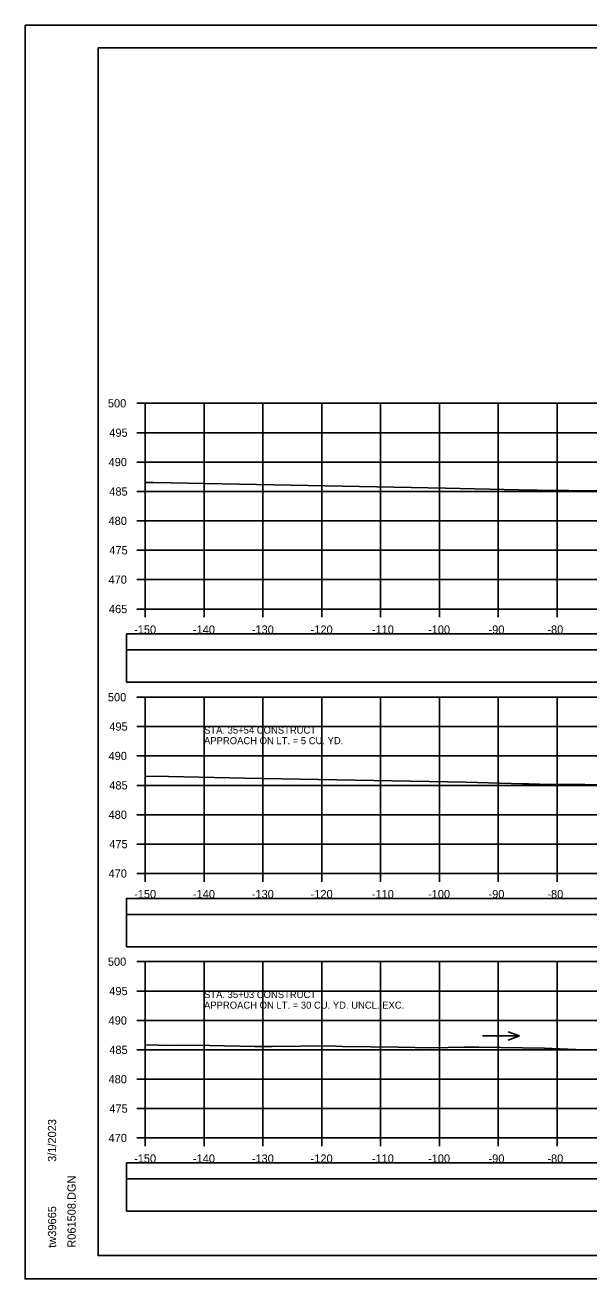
# Model space of a CAD drawing. Extents: x 1371057 to 1372761, y 380005 to 390517.
# Drawn here: x 1371390.5 to 1371486.3, y 380858.4 to 381071.8 of the extents above; entities that cross this region are included whole.
import ezdxf

# ---------------------------------------------------------------- set-up
doc = ezdxf.new("R2010")
doc.units = 0
for name, color, linetype in [('R_Axis', 7, 'Continuous'), ('R_Axis Annot', 7, 'Continuous'), ('R_Border', 7, 'Continuous'), ('R_Detour', 7, 'Continuous'), ('R_Dimension', 7, 'Continuous'), ('R_Exist Surface', 7, 'Continuous'), ('R_Grid', 7, 'Continuous'), ('R_No Plot', 7, 'Continuous'), ('R_Water Annot', 7, 'Continuous')]:
    doc.layers.add(name, color=color, linetype=linetype)

msp = doc.modelspace()

# ---------------------------------------------------------------- linework, layer by layer
at = {"layer": 'R_Axis'}
for p, q in [((1371409.47, 381007.41), (1371410.87, 381007.41)), ((1371410.87, 380972.41), (1371410.87, 381007.41)), ((1371409.47, 381002.41), (1371410.87, 381002.41)), ((1371409.47, 380997.41), (1371410.87, 380997.41)), ((1371409.47, 380992.41), (1371410.87, 380992.41)), ((1371409.47, 380987.41), (1371410.87, 380987.41)), ((1371409.47, 380982.41), (1371410.87, 380982.41)), ((1371409.47, 380977.41), (1371410.87, 380977.41)), ((1371409.47, 380972.41), (1371410.87, 380972.41)), ((1371410.87, 380972.41), (1371710.87, 380972.41)), ((1371410.87, 380971.01), (1371410.87, 380972.41)), ((1371420.87, 380971.01), (1371420.87, 380972.41)), ((1371430.87, 380971.01), (1371430.87, 380972.41)), ((1371440.87, 380971.01), (1371440.87, 380972.41)), ((1371450.87, 380971.01), (1371450.87, 380972.41)), ((1371460.87, 380971.01), (1371460.87, 380972.41)), ((1371470.87, 380971.01), (1371470.87, 380972.41)), ((1371480.87, 380971.01), (1371480.87, 380972.41)), ((1371409.47, 380957.41), (1371410.87, 380957.41)), ((1371410.87, 380927.41), (1371410.87, 380957.41)), ((1371409.47, 380952.41), (1371410.87, 380952.41)), ((1371409.47, 380947.41), (1371410.87, 380947.41)), ((1371409.47, 380942.41), (1371410.87, 380942.41)), ((1371409.47, 380937.41), (1371410.87, 380937.41)), ((1371409.47, 380932.41), (1371410.87, 380932.41)), ((1371409.47, 380927.41), (1371410.87, 380927.41)), ((1371410.87, 380927.41), (1371710.87, 380927.41)), ((1371410.87, 380926.01), (1371410.87, 380927.41)), ((1371420.87, 380926.01), (1371420.87, 380927.41)), ((1371430.87, 380926.01), (1371430.87, 380927.41)), ((1371440.87, 380926.01), (1371440.87, 380927.41)), ((1371450.87, 380926.01), (1371450.87, 380927.41)), ((1371460.87, 380926.01), (1371460.87, 380927.41)), ((1371470.87, 380926.01), (1371470.87, 380927.41)), ((1371480.87, 380926.01), (1371480.87, 380927.41)), ((1371409.47, 380912.41), (1371410.87, 380912.41)), ((1371410.87, 380882.41), (1371410.87, 380912.41)), ((1371409.47, 380907.41), (1371410.87, 380907.41)), ((1371409.47, 380902.41), (1371410.87, 380902.41)), ((1371409.47, 380897.41), (1371410.87, 380897.41)), ((1371409.47, 380892.41), (1371410.87, 380892.41)), ((1371409.47, 380887.41), (1371410.87, 380887.41)), ((1371409.47, 380882.41), (1371410.87, 380882.41)), ((1371410.87, 380882.41), (1371710.87, 380882.41)), ((1371410.87, 380881.01), (1371410.87, 380882.41)), ((1371420.87, 380881.01), (1371420.87, 380882.41)), ((1371430.87, 380881.01), (1371430.87, 380882.41)), ((1371440.87, 380881.01), (1371440.87, 380882.41)), ((1371450.87, 380881.01), (1371450.87, 380882.41)), ((1371460.87, 380881.01), (1371460.87, 380882.41)), ((1371470.87, 380881.01), (1371470.87, 380882.41)), ((1371480.87, 380881.01), (1371480.87, 380882.41))]:
    msp.add_line(p, q, dxfattribs=at)
at = {"layer": 'R_Border'}
for p, q in [((1371402.87, 381067.87), (1371719.05, 381067.87)), ((1371402.87, 380862.41), (1371402.87, 381067.87)), ((1371402.87, 380862.41), (1371402.87, 380862.41)), ((1371719.05, 380862.41), (1371402.87, 380862.41))]:
    msp.add_line(p, q, dxfattribs=at)
at = {"layer": 'R_Detour'}
for points in [[(1371407.72, 380965.46), (1371714.03, 380965.46), (1371714.03, 380968.16), (1371407.72, 380968.16)], [(1371407.72, 380920.46), (1371714.03, 380920.46), (1371714.03, 380923.16), (1371407.72, 380923.16)], [(1371407.72, 380875.46), (1371714.03, 380875.46), (1371714.03, 380878.16), (1371407.72, 380878.16)]]:
    msp.add_lwpolyline(points, close=True, dxfattribs=at)
at = {"layer": 'R_Dimension'}
for points in [[(1371407.72, 380959.94), (1371714.03, 380959.94), (1371714.03, 380965.46), (1371407.72, 380965.46)], [(1371407.72, 380914.94), (1371714.03, 380914.94), (1371714.03, 380920.46), (1371407.72, 380920.46)], [(1371407.72, 380869.94), (1371714.03, 380869.94), (1371714.03, 380875.46), (1371407.72, 380875.46)]]:
    msp.add_lwpolyline(points, close=True, dxfattribs=at)
at = {"layer": 'R_Exist Surface'}
for points in [[(1371410.87, 380993.96), (1371411.15, 380993.96), (1371412.29, 380993.91), (1371461.89, 380992.96), (1371474.38, 380992.7), (1371477.51, 380992.64), (1371488.23, 380992.51)], [(1371410.87, 380943.92), (1371412.22, 380943.95), (1371427.82, 380943.65), (1371465.33, 380942.93), (1371474.98, 380942.65), (1371475.99, 380942.64), (1371479.77, 380942.57), (1371485.6, 380942.54), (1371493.91, 380942.43)], [(1371410.87, 380898.23), (1371415.27, 380898.16), (1371419.17, 380898.21), (1371429.5, 380897.99), (1371432.46, 380897.99), (1371442.14, 380898.06), (1371444.41, 380897.98), (1371453.86, 380897.84), (1371459.56, 380897.76), (1371465.09, 380897.86), (1371467.56, 380897.88), (1371478.7, 380897.69), (1371486.72, 380897.36)]]:
    msp.add_lwpolyline(points, dxfattribs=at)
at = {"layer": 'R_Grid'}
for p, q in [((1371410.87, 381007.41), (1371710.87, 381007.41)), ((1371410.87, 380972.41), (1371410.87, 381007.41)), ((1371420.87, 380972.41), (1371420.87, 381007.41)), ((1371430.87, 380972.41), (1371430.87, 381007.41)), ((1371440.87, 380972.41), (1371440.87, 381007.41)), ((1371450.87, 380972.41), (1371450.87, 381007.41)), ((1371460.87, 380972.41), (1371460.87, 381007.41)), ((1371470.87, 380972.41), (1371470.87, 381007.41)), ((1371480.87, 380972.41), (1371480.87, 381007.41)), ((1371410.87, 381002.41), (1371710.87, 381002.41)), ((1371410.87, 380997.41), (1371710.87, 380997.41)), ((1371410.87, 380992.41), (1371710.87, 380992.41)), ((1371410.87, 380987.41), (1371710.87, 380987.41)), ((1371410.87, 380982.41), (1371710.87, 380982.41)), ((1371410.87, 380977.41), (1371710.87, 380977.41)), ((1371410.87, 380972.41), (1371710.87, 380972.41)), ((1371410.87, 380957.41), (1371710.87, 380957.41)), ((1371410.87, 380927.41), (1371410.87, 380957.41)), ((1371420.87, 380927.41), (1371420.87, 380957.41)), ((1371430.87, 380927.41), (1371430.87, 380957.41)), ((1371440.87, 380927.41), (1371440.87, 380957.41)), ((1371450.87, 380927.41), (1371450.87, 380957.41)), ((1371460.87, 380927.41), (1371460.87, 380957.41)), ((1371470.87, 380927.41), (1371470.87, 380957.41)), ((1371480.87, 380927.41), (1371480.87, 380957.41)), ((1371410.87, 380952.41), (1371710.87, 380952.41)), ((1371410.87, 380947.41), (1371710.87, 380947.41)), ((1371410.87, 380942.41), (1371710.87, 380942.41)), ((1371410.87, 380937.41), (1371710.87, 380937.41)), ((1371410.87, 380932.41), (1371710.87, 380932.41)), ((1371410.87, 380927.41), (1371710.87, 380927.41)), ((1371410.87, 380912.41), (1371710.87, 380912.41)), ((1371410.87, 380882.41), (1371410.87, 380912.41)), ((1371420.87, 380882.41), (1371420.87, 380912.41)), ((1371430.87, 380882.41), (1371430.87, 380912.41)), ((1371440.87, 380882.41), (1371440.87, 380912.41)), ((1371450.87, 380882.41), (1371450.87, 380912.41)), ((1371460.87, 380882.41), (1371460.87, 380912.41)), ((1371470.87, 380882.41), (1371470.87, 380912.41)), ((1371480.87, 380882.41), (1371480.87, 380912.41)), ((1371410.87, 380907.41), (1371710.87, 380907.41)), ((1371410.87, 380902.41), (1371710.87, 380902.41)), ((1371410.87, 380897.41), (1371710.87, 380897.41)), ((1371410.87, 380892.41), (1371710.87, 380892.41)), ((1371410.87, 380887.41), (1371710.87, 380887.41)), ((1371410.87, 380882.41), (1371710.87, 380882.41))]:
    msp.add_line(p, q, dxfattribs=at)
at = {"layer": 'R_No Plot'}
for p, q in [((1371390.47, 381071.77), (1371723.8, 381071.77)), ((1371390.47, 380858.43), (1371723.8, 380858.43))]:
    msp.add_line(p, q, dxfattribs=at)
for points in [[(1371390.46, 381071.77), (1371723.8, 381071.77), (1371723.8, 380858.43), (1371390.46, 380858.43)], [(1371636.79, 381067.87), (1371656.41, 381067.87), (1371656.41, 381057.99), (1371672.52, 381057.99), (1371695.72, 381057.99), (1371695.84, 381029.83), (1371719.05, 381029.83), (1371719.05, 380862.41), (1371402.87, 380862.41), (1371402.87, 381067.87)]]:
    msp.add_lwpolyline(points, close=True, dxfattribs=at)
at = {"layer": 'R_Water Annot'}
for p, q in [((1371468.18, 380899.78), (1371474.46, 380899.78)), ((1371474.46, 380899.78), (1371472.54, 380900.48)), ((1371474.46, 380899.78), (1371472.54, 380899.08))]:
    msp.add_line(p, q, dxfattribs=at)

# ---------------------------------------------------------------- texts
at = {"layer": 'R_Axis Annot'}
for s, p in [('500', (1371404.53, 381006.71)), ('495', (1371404.77, 381001.71)), ('490', (1371404.64, 380996.71)), ('485', (1371404.77, 380991.71)), ('480', (1371404.64, 380986.71)), ('475', (1371404.77, 380981.71)), ('470', (1371404.64, 380976.71)), ('465', (1371404.7, 380971.71)), ('-150', (1371408.98, 380968.21)), ('-140', (1371418.98, 380968.21)), ('-130', (1371428.98, 380968.21)), ('-120', (1371438.98, 380968.21)), ('-110', (1371449.38, 380968.21)), ('-100', (1371458.93, 380968.21)), ('-90', (1371469.21, 380968.21)), ('-80', (1371479.21, 380968.21)), ('500', (1371404.53, 380956.71)), ('495', (1371404.77, 380951.71)), ('490', (1371404.64, 380946.71)), ('485', (1371404.77, 380941.71)), ('480', (1371404.64, 380936.71)), ('475', (1371404.77, 380931.71)), ('470', (1371404.64, 380926.71)), ('-150', (1371408.98, 380923.21)), ('-140', (1371418.98, 380923.21)), ('-130', (1371428.98, 380923.21)), ('-120', (1371438.98, 380923.21)), ('-110', (1371449.38, 380923.21)), ('-100', (1371458.93, 380923.21)), ('-90', (1371469.21, 380923.21)), ('-80', (1371479.21, 380923.21)), ('500', (1371404.53, 380911.71)), ('495', (1371404.77, 380906.71)), ('490', (1371404.64, 380901.71)), ('485', (1371404.77, 380896.71)), ('480', (1371404.64, 380891.71)), ('475', (1371404.77, 380886.71)), ('470', (1371404.64, 380881.71)), ('-150', (1371408.98, 380878.21)), ('-140', (1371418.98, 380878.21)), ('-130', (1371428.98, 380878.21)), ('-120', (1371438.98, 380878.21)), ('-110', (1371449.38, 380878.21)), ('-100', (1371458.93, 380878.21)), ('-90', (1371469.21, 380878.21)), ('-80', (1371479.21, 380878.21))]:
    msp.add_text(s, height=1.4, dxfattribs=at).set_placement(p)
at = {"layer": 'R_Border'}
for s, p in [('3/1/2023', (1371395.74, 380878.34)), ('R061508.DGN', (1371399.06, 380863.74)), ('tw39665', (1371395.74, 380863.74))]:
    msp.add_text(s, height=1.4, rotation=90, dxfattribs=at).set_placement(p)
at = {"layer": 'R_Water Annot'}
for s, p in [('APPROACH ON LT. = 5 CU. YD.', (1371420.87, 380949.41)), ('STA. 35+54 CONSTRUCT', (1371420.87, 380951.21)), ('STA. 35+03 CONSTRUCT', (1371420.87, 380906.21)), ('APPROACH ON LT. = 30 CU. YD. UNCL. EXC.', (1371420.87, 380904.41))]:
    msp.add_text(s, height=1.2, dxfattribs=at).set_placement(p)

doc.saveas('drawing.dxf')
